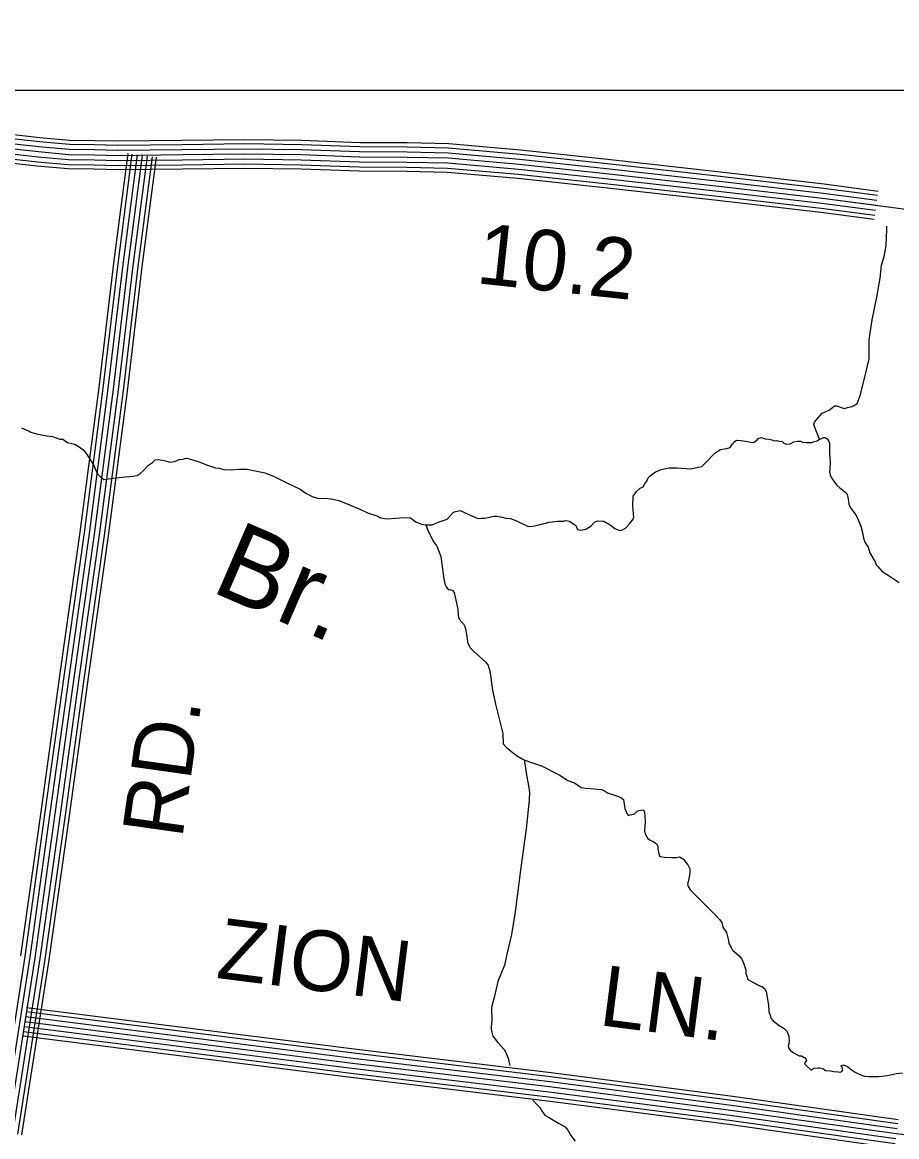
# Model space of a CAD drawing. Extents: x 1551132 to 1791609, y 378168 to 563823.
# Drawn here: x 1616529 to 1621874, y 462960 to 469767 of the extents above; entities that cross this region are included whole.
import ezdxf

# ---------------------------------------------------------------- set-up
doc = ezdxf.new("R2010")
doc.units = 0
for name, color, linetype in [('DESIGN - DRAINAGE - Bridges and Cross Drains Size Text', 7, 'Continuous'), ('DESIGN - ROW - Right-of-Way and Easement Labels', 7, 'Continuous'), ('DESIGN - ROW - Right-of-Way Linework', 7, 'Continuous'), ('DESIGN - TRAFFIC CONTROL PERMANENT - Signalization', 7, 'Continuous'), ('DESIGN - TRANSPORTATION - Text', 7, 'Continuous'), ('SURVEY - CENTERLINE - Preliminary Text', 7, 'Continuous'), ('SURVEY - CONTOURS - Index with Text', 7, 'Continuous'), ('SURVEY - PROPERTY - Owners', 7, 'Continuous'), ('SURVEY - TRANSPORTATION - Roads', 7, 'Continuous')]:
    doc.layers.add(name, color=color, linetype=linetype)

msp = doc.modelspace()

# ---------------------------------------------------------------- linework, layer by layer
at = {"layer": 'DESIGN - ROW - Right-of-Way Linework'}
msp.add_lwpolyline([(1604508.494, 469351.626), (1623455.84, 469351.638)], dxfattribs=at)
at = {"layer": 'DESIGN - TRANSPORTATION - Text'}
for points in [[(1621402.204, 467219.873), (1621384.479, 467260.807), (1621370.904, 467297.091), (1621366.938, 467310.725), (1621371.229, 467323.15), (1621379.379, 467335.076), (1621417.962, 467378.685), (1621460.252, 467398.186), (1621492.602, 467423.828), (1621508.618, 467423.62), (1621534.526, 467413.244), (1621554.467, 467406.969), (1621572.566, 467412.744), (1621600.691, 467420.395), (1621612.774, 467426.253), (1621630.94, 467438.045), (1621649.573, 467487.938), (1621674.747, 467581.857), (1621704.372, 467711.819), (1621705.772, 467826.105), (1621723.28, 467948.208), (1621753.029, 468088.195), (1621772.471, 468204.248), (1621781.429, 468282.342), (1621796.103, 468336.294), (1621808.903, 468400.295), (1621811.545, 468452.405), (1621814.136, 468500.498), (1621813.036, 468520.823)], [(1616524.952, 467288.788), (1616570.759, 467268.129), (1616582.717, 467263.963), (1616616.633, 467253.487), (1616680.556, 467240.612), (1616714.539, 467236.154), (1616758.388, 467219.537), (1616776.412, 467219.295), (1616806.195, 467198.853), (1616830.169, 467194.528), (1616850.144, 467190.252), (1616872.018, 467177.927), (1616899.801, 467157.51), (1616921.509, 467131.151), (1616964.741, 467064.408), (1616988.132, 467011.956), (1617005.907, 466991.664), (1617027.706, 466973.33), (1617083.888, 466982.614), (1617158.07, 466989.664), (1617206.194, 466995.039), (1617232.268, 466998.706), (1617250.434, 467010.498), (1617268.651, 467026.307), (1617301.125, 467061.974), (1617325.341, 467077.7), (1617341.557, 467093.525), (1617361.599, 467095.267), (1617405.573, 467088.675), (1617431.505, 467080.308), (1617459.58, 467083.95), (1617487.754, 467095.609), (1617509.803, 467097.325), (1617533.928, 467105.026), (1617557.877, 467098.692), (1617603.76, 467084.05), (1617661.55, 467061.233), (1617709.399, 467044.558), (1617733.406, 467042.232), (1617761.356, 467035.849), (1617807.38, 467033.241), (1617855.479, 467036.616), (1617903.561, 467037.982), (1617963.476, 467025.166), (1618011.4, 467014.507), (1618065.215, 466993.74), (1618142.83, 466954.614), (1618228.453, 466915.388), (1618262.194, 466890.871), (1618301.993, 466870.295), (1618341.884, 466857.736), (1618381.949, 466859.211), (1618417.965, 466856.736), (1618463.889, 466846.103), (1618539.604, 466815.019), (1618587.411, 466794.335), (1618639.168, 466769.593), (1618697.034, 466752.784), (1618718.908, 466740.467), (1618758.874, 466733.917), (1618814.989, 466737.192), (1618859.105, 466742.625), (1618901.12, 466740.067), (1618934.87, 466715.558), (1618968.727, 466701.074), (1618996.71, 466696.691), (1619034.751, 466696.191), (1619071.008, 466713.758), (1619125.282, 466731.092), (1619143.573, 466752.909), (1619163.864, 466774.701), (1619179.931, 466778.501), (1619195.997, 466782.302), (1619206.03, 466784.177), (1619257.795, 466759.426), (1619289.653, 466744.967), (1619315.586, 466736.609), (1619333.627, 466738.376), (1619355.651, 466738.084), (1619375.718, 466741.826), (1619401.817, 466747.501), (1619413.858, 466749.351), (1619429.875, 466749.134), (1619450.808, 466746.434), (1619461.857, 466744.701), (1619483.807, 466738.401), (1619513.814, 466736.001), (1619549.68, 466721.484), (1619621.337, 466686.449), (1619649.395, 466688.083), (1619695.585, 466699.508), (1619749.817, 466712.833), (1619801.966, 466720.167), (1619840.007, 466719.667), (1619852.073, 466723.517), (1619874.048, 466719.217), (1619911.763, 466692.65), (1619923.488, 466668.432), (1619943.454, 466664.157), (1619953.496, 466666.024)], [(1619953.496, 466666.024), (1619973.562, 466669.774), (1620005.861, 466691.408), (1620026.152, 466713.2), (1620044.594, 466720.634), (1620084.293, 466718.45), (1620122.083, 466697.9), (1620151.849, 466675.441), (1620181.732, 466663.016), (1620193.765, 466664.866), (1620215.94, 466676.608), (1620240.281, 466702.35), (1620256.572, 466724.201), (1620266.772, 466740.109), (1620261.647, 466812.37), (1620262.389, 466872.521), (1620282.746, 466900.33), (1620305.021, 466920.089), (1620323.162, 466929.873), (1620335.445, 466951.773), (1620345.595, 466963.674), (1620353.853, 466983.616), (1620366.011, 466995.491), (1620400.369, 467021.109), (1620436.576, 467034.667), (1620482.767, 467046.093), (1620528.816, 467045.484), (1620528.816, 467045.484), (1620614.839, 467038.334), (1620661.029, 467049.759), (1620683.104, 467053.476), (1620703.37, 467073.26), (1620762.185, 467134.653), (1620780.352, 467146.445), (1620796.493, 467156.262), (1620818.592, 467161.987), (1620834.634, 467163.779), (1620856.733, 467169.504), (1620869.008, 467191.405), (1620873.041, 467193.355), (1620877.141, 467201.322), (1620895.307, 467213.114), (1620923.34, 467212.747), (1620961.306, 467206.23), (1620989.263, 467199.847), (1621003.296, 467201.664), (1621021.488, 467215.464), (1621025.571, 467221.422), (1621031.621, 467225.356), (1621047.712, 467231.156), (1621069.636, 467222.848), (1621093.636, 467220.531), (1621109.602, 467216.306), (1621127.552, 467210.056), (1621141.593, 467211.872), (1621161.534, 467205.597), (1621171.576, 467207.464), (1621183.442, 467195.28), (1621199.383, 467189.055), (1621221.433, 467190.763), (1621245.624, 467204.489), (1621267.698, 467208.206), (1621285.715, 467207.964), (1621297.656, 467201.797), (1621319.656, 467199.497), (1621341.68, 467199.205), (1621357.696, 467198.997), (1621369.804, 467206.856), (1621387.871, 467210.631), (1621397.979, 467218.523), (1621410.045, 467222.373), (1621426.161, 467230.181), (1621436.17, 467230.048), (1621448.086, 467221.873), (1621455.944, 467209.731), (1621463.777, 467195.589), (1621463.194, 467147.471), (1621463.019, 467133.437), (1621466.36, 467079.244), (1621463.844, 467037.168), (1621463.652, 467021.126), (1621467.435, 467003.025), (1621477.177, 466980.841), (1621488.993, 466964.641), (1621504.718, 466940.365), (1621526.517, 466922.032), (1621556.258, 466897.573), (1621562.183, 466891.481), (1621570.075, 466881.347), (1621577.766, 466855.18), (1621579.566, 466839.113), (1621581.374, 466823.046), (1621591.116, 466800.854), (1621608.84, 466776.553), (1621624.64, 466758.302), (1621638.281, 466728.035), (1621653.831, 466689.734), (1621667.264, 466641.424)], [(1618995.602, 466696.866), (1619010.26, 466658.415), (1619045.492, 466591.772), (1619063.217, 466567.471), (1619086.458, 466502.994), (1619104.807, 466366.382), (1619112.449, 466336.198), (1619122.215, 466316.014), (1619126.148, 466309.948), (1619138.04, 466299.764), (1619144.065, 466301.689), (1619158.006, 466295.489), (1619169.872, 466283.305), (1619171.756, 466273.247), (1619190.672, 466182.761), (1619194.23, 466146.61), (1619196.013, 466128.543), (1619203.905, 466118.409), (1619207.805, 466110.334), (1619225.604, 466092.05), (1619233.421, 466075.908), (1619237.254, 466061.816), (1619248.554, 466003.515), (1619250.262, 465979.431), (1619260.003, 465957.238), (1619265.861, 465945.13), (1619287.636, 465924.788), (1619362.909, 465857.619), (1619376.675, 465837.385), (1619378.584, 465829.335), (1619384.367, 465811.21), (1619393.842, 465766.967), (1619400.991, 465696.682), (1619421.866, 465602.154), (1619465.731, 465423.091), (1619468.948, 465358.881), (1619488.698, 465336.564), (1619550.179, 465287.621), (1619583.97, 465267.121), (1619599.887, 465258.887), (1619641.761, 465244.295), (1619703.601, 465225.436), (1619811.057, 465169.877), (1619862.697, 465135.101), (1619904.563, 465120.509), (1619944.262, 465091.908), (1619972.244, 465087.533), (1620026.276, 465084.816), (1620068.275, 465080.249), (1620082.233, 465076.058), (1620106.066, 465059.699), (1620141.957, 465047.19), (1620173.865, 465036.74), (1620187.806, 465030.54), (1620203.681, 465018.298), (1620211.022, 464964.055), (1620218.863, 464949.921), (1620224.672, 464933.796), (1620232.58, 464925.671), (1620230.53, 464921.687), (1620270.696, 464931.187), (1620286.912, 464947.013), (1620296.995, 464952.896), (1620325.069, 464956.538), (1620332.911, 464942.396), (1620336.202, 464884.195), (1620331.486, 464826.101), (1620339.252, 464805.951), (1620350.994, 464783.734), (1620366.86, 464771.492), (1620388.768, 464761.175), (1620404.634, 464748.933), (1620414.475, 464734.766), (1620414.275, 464718.724), (1620419.917, 464688.573), (1620423.75, 464674.481), (1620429.708, 464670.389), (1620451.683, 464666.089), (1620497.723, 464665.481), (1620527.756, 464665.089), (1620545.822, 464668.864), (1620569.68, 464654.505), (1620585.455, 464634.246), (1620597.296, 464620.054), (1620609.012, 464595.837), (1620608.696, 464569.77), (1620604.421, 464547.761), (1620600.021, 464515.735), (1620595.846, 464501.751), (1620599.679, 464487.668), (1620613.421, 464465.425), (1620678.711, 464400.39), (1620767.725, 464310.98), (1620791.458, 464286.604), (1620805.249, 464268.37), (1620810.916, 464240.22), (1620832.549, 464207.852), (1620845.948, 464157.534), (1620847.732, 464139.467), (1620861.448, 464115.216), (1620869.264, 464099.074)], [(1621667.264, 466641.424), (1621670.947, 466615.307), (1621680.613, 466587.106), (1621698.313, 466560.797), (1621709.913, 466526.555), (1621731.471, 466488.17), (1621741.262, 466469.987), (1621747.045, 466451.861), (1621758.936, 466441.678), (1621782.619, 466413.294), (1621840.235, 466376.434), (1621887.892, 466343.725)], [(1619595.903, 465260.946), (1619612.678, 465158.451), (1619624.003, 465102.15), (1619629.519, 465061.965), (1619626.952, 465015.881), (1619608.778, 464839.643), (1619575.853, 464603.437), (1619542.512, 464333.155), (1619518.804, 464195.093), (1619493.405, 464083.123), (1619476.455, 464007.146), (1619435.19, 463907.419), (1619416.065, 463817.425), (1619397.215, 463749.489), (1619398.29, 463673.271), (1619395.749, 463629.186), (1619395.599, 463617.153), (1619399.382, 463599.061), (1619405.073, 463572.91), (1619436.639, 463534.392), (1619474.163, 463491.783), (1619481.997, 463477.641), (1619499.554, 463439.306), (1619509.929, 463393.547)], [(1620869.264, 464099.074), (1620881.172, 464090.891), (1620910.888, 464064.432), (1620926.663, 464044.173), (1620938.329, 464015.939), (1620951.904, 463979.663), (1620951.612, 463955.604), (1620959.345, 463933.445), (1620961.254, 463925.395), (1620963.179, 463919.353), (1620981.078, 463909.095), (1621024.852, 463886.452), (1621044.752, 463876.169), (1621048.76, 463876.11), (1621064.626, 463863.868), (1621076.418, 463845.668), (1621089.426, 463763.274), (1621092.967, 463725.123), (1621100.684, 463700.956), (1621104.467, 463682.864), (1621118.283, 463666.638), (1621155.982, 463638.063), (1621185.79, 463619.62), (1621201.615, 463603.37), (1621213.256, 463573.136), (1621216.864, 463541.002), (1621212.598, 463518.993), (1621210.523, 463513.009), (1621212.398, 463502.959), (1621220.281, 463492.825), (1621224.214, 463486.759), (1621236.105, 463476.575), (1621277.879, 463453.966), (1621291.896, 463453.775), (1621307.787, 463443.541), (1621313.795, 463443.466), (1621321.578, 463425.315), (1621309.37, 463409.432), (1621311.304, 463403.39), (1621325.17, 463391.173), (1621346.944, 463370.831)], [(1621348.286, 463365.147), (1621367.069, 463378.589), (1621395.118, 463380.223), (1621403.126, 463380.114), (1621421.101, 463375.873), (1621438.967, 463363.606), (1621468.975, 463361.197), (1621488.949, 463356.93), (1621512.974, 463356.605), (1621528.965, 463354.397), (1621539.023, 463358.272), (1621545.156, 463368.214), (1621539.348, 463384.34), (1621533.465, 463394.44), (1621547.523, 463398.265), (1621573.431, 463387.898), (1621595.23, 463369.564), (1621619.063, 463353.205), (1621648.921, 463338.772), (1621676.828, 463328.38), (1621702.853, 463328.038), (1621764.918, 463327.213), (1621817.05, 463332.547), (1621873.282, 463345.839), (1621909.364, 463349.38)], [(1619650.692, 463182.725), (1619652.576, 463180.6), (1619678.267, 463152.182), (1619692.108, 463137.965), (1619705.824, 463113.723), (1619713.741, 463105.598), (1619723.574, 463091.431), (1619745.448, 463079.105), (1619807.072, 463042.196), (1619846.846, 463019.612), (1619862.621, 462999.353), (1619882.245, 462967.003), (1619907.861, 462932.577)]]:
    msp.add_lwpolyline(points, dxfattribs=at)
at = {"layer": 'SURVEY - CENTERLINE - Preliminary Text'}
for points in [[(1621760.304, 468733.779), (1621430.254, 468777.447), (1620778.844, 468852.581), (1620105.935, 468927.95), (1619574.373, 468985.426), (1619136.091, 469023.76), (1618882.047, 469029.26), (1618592.037, 469031.235), (1618237.671, 469044.085), (1617888.771, 469048.851), (1617506.705, 469044.026), (1617113.481, 469039.426), (1616972.317, 469043.342), (1616818.654, 469045.451), (1616636.692, 469061.643), (1616208.577, 469109.36), (1615397.313, 469224.521), (1614525.975, 469344.782), (1613634.846, 469453.209), (1612895.113, 469547.42), (1611830.18, 469696.306), (1611237.577, 469766.558)], [(1621752.388, 468677.611), (1621423.287, 468721.153), (1620772.436, 468796.222), (1620099.727, 468871.573), (1619568.856, 468928.974), (1619133.008, 468967.092), (1618881.239, 468972.55), (1618590.812, 468974.525), (1618236.254, 468987.383), (1617888.746, 468992.125), (1617507.396, 468987.316), (1617113.031, 468982.699), (1616971.142, 468986.633), (1616815.754, 468988.766), (1616631.034, 469005.208), (1616201.452, 469053.084), (1615389.454, 469168.353), (1614518.675, 469288.531), (1613627.838, 469396.933), (1612887.605, 469491.193), (1611822.922, 469640.055), (1611230.394, 469710.29)], [(1621756.713, 468708.312), (1621427.096, 468751.921), (1620775.936, 468827.022), (1620103.119, 468902.382), (1619571.873, 468959.825), (1619134.691, 468998.068), (1618881.681, 469003.543), (1618591.479, 469005.517), (1618237.029, 469018.376), (1617888.762, 469023.134), (1617507.013, 469018.309), (1617113.281, 469013.7), (1616971.784, 469017.633), (1616817.337, 469019.742), (1616634.125, 469036.05), (1616205.344, 469083.843), (1615393.746, 469199.054), (1614522.667, 469319.273), (1613631.663, 469427.692), (1612891.705, 469521.927), (1611826.888, 469670.797), (1611234.319, 469741.04)], [(1621739.472, 468585.508), (1621411.863, 468628.851), (1620761.936, 468703.819), (1620089.552, 468779.129), (1619559.806, 468836.405), (1619127.941, 468874.181), (1618879.914, 468879.556), (1618588.812, 468881.531), (1618233.929, 468894.406), (1617888.696, 468899.114), (1617508.529, 468894.322), (1617112.28, 468889.68), (1616969.217, 468893.647), (1616810.988, 468895.822), (1616621.759, 468912.664), (1616189.761, 468960.807), (1615376.563, 469076.251), (1614506.7, 469196.303), (1613616.346, 469304.639), (1612875.289, 469399.008), (1611811.005, 469547.811), (1611218.619, 469618.037)], [(1621743.771, 468616.209), (1621415.671, 468659.618), (1620765.436, 468734.62), (1620092.944, 468809.938), (1619562.823, 468867.256), (1619129.625, 468905.157), (1618880.356, 468910.548), (1618589.479, 468912.523), (1618234.704, 468925.398), (1617888.712, 468930.123), (1617508.146, 468925.315), (1617112.53, 468920.681), (1616969.859, 468924.648), (1616812.571, 468926.798), (1616624.85, 468943.506), (1616193.652, 468991.566), (1615380.855, 469106.951), (1614510.692, 469227.046), (1613620.171, 469335.398), (1612879.389, 469429.742), (1611814.972, 469578.553), (1611222.544, 469648.788)], [(1621748.088, 468646.91), (1621419.479, 468690.386), (1620768.936, 468765.421), (1620096.335, 468840.756), (1619565.839, 468898.115), (1619131.316, 468936.124), (1618880.797, 468941.549), (1618590.146, 468943.524), (1618235.479, 468956.391), (1617888.729, 468961.124), (1617507.771, 468956.316), (1617112.78, 468951.69), (1616970.501, 468955.64), (1616814.163, 468957.782), (1616627.942, 468974.357), (1616197.552, 469022.325), (1615385.155, 469137.652), (1614514.683, 469257.788), (1613624.004, 469366.166), (1612883.497, 469460.468), (1611818.947, 469609.304), (1611226.469, 469679.539)], [(1621736.03, 468561.033), (1621408.821, 468604.317), (1620759.145, 468679.26), (1620086.852, 468754.553), (1619557.398, 468811.805), (1619126.591, 468849.489), (1618879.564, 468854.839), (1618588.279, 468856.814), (1618233.312, 468869.697), (1617888.687, 468874.397), (1617508.829, 468869.605), (1617112.08, 468864.955), (1616968.701, 468868.938), (1616809.721, 468871.113), (1616619.292, 468888.063), (1616186.652, 468936.281), (1615373.13, 469051.767), (1614503.517, 469171.786), (1613613.288, 469280.113), (1612872.014, 469374.507), (1611807.839, 469523.293), (1611215.486, 469593.512)], [(1625088.043, 468227.359), (1624543.622, 468292.927), (1624181.356, 468337.962), (1623659.01, 468405.23), (1622976.451, 468484.715), (1622145.929, 468594.276), (1621419.479, 468690.386), (1620768.936, 468765.421), (1620096.335, 468840.756), (1619565.839, 468898.115), (1619131.316, 468936.124), (1618880.797, 468941.549), (1618590.146, 468943.524), (1618235.479, 468956.391), (1617888.729, 468961.124), (1617507.771, 468956.316), (1617112.78, 468951.69), (1616970.501, 468955.64), (1616814.163, 468957.782), (1616627.942, 468974.357), (1616197.552, 469022.325)]]:
    msp.add_lwpolyline(points, dxfattribs=at)
at = {"layer": 'SURVEY - CONTOURS - Index with Text'}
for points in [[(1617199.828, 468961.424), (1617112.663, 468291.09), (1617022.54, 467532.737), (1616906.801, 466649.088), (1616785.253, 465785.158), (1616667.939, 464940.96), (1616544.208, 464061.288), (1616377.953, 462993.926)], [(1617230.569, 468957.432), (1617143.421, 468287.256), (1617053.306, 467528.895), (1616937.517, 466644.922), (1616815.952, 465780.866), (1616698.638, 464936.669), (1616574.874, 464056.737), (1616408.568, 462989.059)], [(1617261.31, 468953.432), (1617174.187, 468283.431), (1617084.064, 467525.053), (1616968.233, 466640.747), (1616846.652, 465776.574), (1616729.337, 464932.377), (1616605.539, 464052.196), (1616439.184, 462984.193)], [(1617261.31, 468953.432), (1617174.187, 468283.431), (1617084.064, 467525.053), (1616968.233, 466640.747), (1616846.652, 465776.574), (1616729.337, 464932.377), (1616605.539, 464052.196), (1616439.184, 462984.193)], [(1617292.051, 468949.432), (1617204.953, 468279.606), (1617114.821, 467521.211), (1616998.948, 466636.571), (1616877.351, 465772.282), (1616760.036, 464928.085), (1616636.205, 464047.654), (1616469.8, 462979.326)], [(1617322.792, 468945.44), (1617235.711, 468275.773), (1617145.587, 467517.37), (1617029.664, 466632.405), (1616908.05, 465767.99), (1616790.736, 464923.793), (1616666.871, 464043.104), (1616500.416, 462974.459)], [(1617174.329, 468964.741), (1617087.139, 468294.265), (1616997.024, 467535.928), (1616881.318, 466652.555), (1616759.779, 465788.724), (1616642.464, 464944.527), (1616518.767, 464065.054)], [(1617347.3, 468942.248), (1617260.243, 468272.723), (1617170.112, 467514.303), (1617054.155, 466629.071), (1616932.533, 465764.565), (1616815.218, 464920.368), (1616691.321, 464039.479), (1616524.824, 462970.576)]]:
    msp.add_lwpolyline(points, dxfattribs=at)
at = {"layer": 'SURVEY - PROPERTY - Owners'}
msp.add_lwpolyline([(1616544.916, 463662.994), (1618547.868, 463409.455), (1619750.923, 463265.452), (1620859.814, 463122.207), (1621740.435, 462996.83), (1621871.582, 462979.279)], dxfattribs=at)
at = {"layer": 'SURVEY - TRANSPORTATION - Roads'}
for points in [[(1616548.807, 463693.753), (1618551.66, 463440.223), (1619754.748, 463296.219), (1620863.981, 463152.925), (1621744.676, 463027.539), (1621875.69, 463010.005)], [(1616552.699, 463724.504), (1618555.443, 463470.99), (1619758.582, 463326.979), (1620868.155, 463183.651), (1621748.918, 463058.248), (1621879.807, 463040.731)], [(1616555.807, 463749.029), (1618558.468, 463495.524), (1619761.632, 463351.504), (1620871.48, 463208.143), (1621752.293, 463082.732), (1621883.082, 463065.231)], [(1616541.024, 463632.235), (1618544.077, 463378.688), (1619747.099, 463234.685), (1620855.647, 463091.49), (1621736.193, 462966.12), (1621867.474, 462948.553)], [(1616544.916, 463662.994), (1618547.868, 463409.455), (1619750.923, 463265.452), (1620859.814, 463122.207), (1621740.435, 462996.83), (1621871.582, 462979.279)], [(1616544.916, 463662.994), (1618547.868, 463409.455), (1619750.923, 463265.452), (1620859.814, 463122.207), (1621740.435, 462996.83), (1621871.582, 462979.279)], [(1616533.899, 463575.967), (1618537.152, 463322.394), (1619740.09, 463178.4), (1620848.014, 463035.28), (1621728.435, 462909.936), (1621859.949, 462892.335)], [(1616537.132, 463601.484), (1618540.294, 463347.92), (1619743.265, 463203.925), (1620851.472, 463060.764), (1621731.952, 462935.411), (1621863.357, 462917.828)], [(1621871.582, 462979.279), (1622170.766, 462939.237), (1622256.764, 462918.494), (1622316.755, 462903.977), (1622362.704, 462885.56), (1622442.443, 462825.192), (1622488.317, 462804.35), (1622512.3, 462796.141), (1622550.291, 462785.808), (1622656.305, 462762.899), (1622928.574, 462734.648), (1623481.085, 462672.064), (1623959.466, 462610.071), (1624425.888, 462556.195), (1624670.199, 462540.203), (1624748.339, 462539.569), (1624802.471, 462545.153), (1624904.735, 462556.362), (1624954.867, 462561.97), (1624998.958, 462563.62), (1625141.113, 462550.453)], [(1621871.582, 462979.279), (1622170.766, 462939.237), (1622256.764, 462918.494), (1622316.755, 462903.977), (1622362.704, 462885.56), (1622442.443, 462825.192), (1622488.317, 462804.35), (1622512.3, 462796.141), (1622550.291, 462785.808), (1622656.305, 462762.899), (1622928.574, 462734.648), (1623481.085, 462672.064), (1623959.466, 462610.071), (1624425.888, 462556.195), (1624670.199, 462540.203), (1624748.339, 462539.569), (1624802.471, 462545.153), (1624904.735, 462556.362), (1624954.867, 462561.97), (1624998.958, 462563.62), (1625141.113, 462550.453)]]:
    msp.add_lwpolyline(points, dxfattribs=at)

# ---------------------------------------------------------------- texts
at = {"layer": 'DESIGN - DRAINAGE - Bridges and Cross Drains Size Text'}
msp.add_text('Br.', height=474.9923, rotation=336.6042167, dxfattribs=at).set_placement((1617672.391, 466293.788))
at = {"layer": 'DESIGN - ROW - Right-of-Way and Easement Labels'}
for s, height, rotation, p in [('RD.', 370.0093, 81.9911667, (1617506.285, 464774.515)), ('ZION', 369.9915, 352.7851194, (1617708.497, 463930.293)), ('LN.', 369.9915, 352.6399, (1620046.583, 463641.979))]:
    msp.add_text(s, height=height, rotation=rotation, dxfattribs=at).set_placement(p)
at = {"layer": 'DESIGN - TRAFFIC CONTROL PERMANENT - Signalization'}
msp.add_text('10.2', height=369.9915, rotation=353.8291472, dxfattribs=at).set_placement((1619296.611, 468173.856))

doc.saveas('drawing.dxf')
